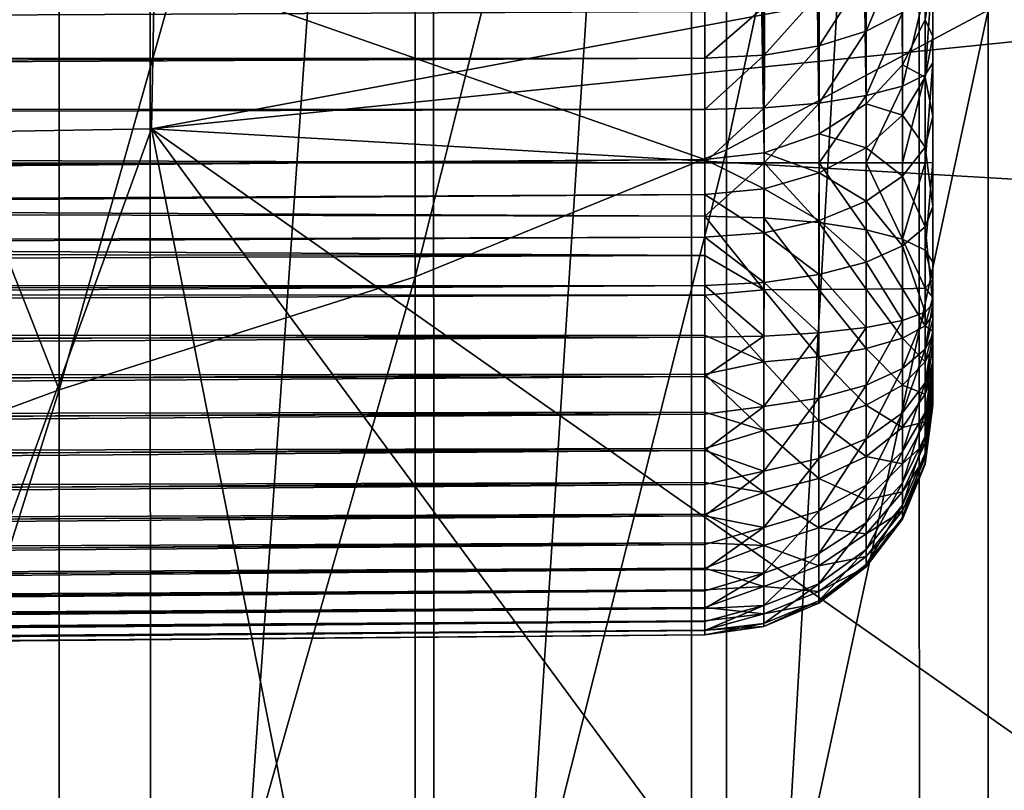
# Model space of a CAD drawing. Header units: metres. Extents: x -22 to 72, y -222 to 22.
# Tile 347 of 410: x 67.41 to 68.69, y -6.53 to -5.53. Entities that reach past the tile are written whole.
import ezdxf

# ---------------------------------------------------------------- set-up
doc = ezdxf.new("R2010")
doc.units = ezdxf.units.M
doc.layers.add('solid_509499_SW0002_01', color=7, linetype='CONTINUOUS')

msp = doc.modelspace()

# ---------------------------------------------------------------- linework, layer by layer
at = {"layer": 'solid_509499_SW0002_01'}
for points in [[(68.599998, 1.369134, 73.315689), (68.599998, -5.463383, 68.531509), (68.599998, -5.548642, 68.630241)], [(68.599998, 1.306093, 73.428238), (68.599998, 1.369134, 73.315689), (68.599998, -5.548642, 68.630241)], [(68.599998, 1.305409, 73.42981), (68.599998, 1.306093, 73.428238), (68.599998, -5.548642, 68.630241)], [(68.599998, 1.305409, 73.42981), (68.599998, -5.548642, 68.630241), (68.599998, -5.6524, 68.710022)], [(68.599998, 1.26598, 73.554619), (68.599998, 1.305409, 73.42981), (68.599998, -5.6524, 68.710022)], [(68.599998, 1.268601, 73.837471), (68.599998, -5.91747, 68.803894), (68.599998, -5.343928, 69.208969)], [(68.599998, 1.268601, 73.837471), (68.599998, 1.265665, 73.814606), (68.599998, -5.91747, 68.803894)], [(68.599998, 1.26598, 73.554619), (68.599998, -5.6524, 68.710022), (68.599998, -5.770139, 68.767189)], [(68.599998, 1.252579, 73.684814), (68.599998, 1.26598, 73.554619), (68.599998, -5.770139, 68.767189)], [(68.599998, 1.265665, 73.814606), (68.599998, -5.896826, 68.799377), (68.599998, -5.91747, 68.803894)], [(68.599998, 1.265665, 73.814606), (68.599998, 1.252579, 73.684814), (68.599998, -5.896826, 68.799377)], [(68.599998, 1.252579, 73.684814), (68.599998, -5.771754, 68.767776), (68.599998, -5.896826, 68.799377)], [(68.599998, 1.252579, 73.684814), (68.599998, -5.770139, 68.767189), (68.599998, -5.771754, 68.767776)], [(68.568581, -1.053078, 61.999901), (68.556358, -1.069329, 61.984478), (68.560242, -5.585636, 68.445908)], [(68.568581, -1.053078, 61.999901), (68.560242, -5.585636, 68.445908), (68.58989, -5.526641, 68.487213)], [(68.5513, -1.075244, 61.978924), (68.530655, -1.095921, 61.959675), (68.560242, -5.585636, 68.445908)], [(68.556358, -1.069329, 61.984478), (68.5513, -1.075244, 61.978924), (68.560242, -5.585636, 68.445908)], [(68.530655, -1.095921, 61.959675), (68.519173, -1.105694, 61.950935), (68.560242, -5.585636, 68.445908)], [(68.506874, -1.115055, 61.942665), (68.480377, -1.131933, 61.927616), (68.513054, -5.636392, 68.410362)], [(68.519173, -1.105694, 61.950935), (68.506874, -1.115055, 61.942665), (68.513054, -5.636392, 68.410362)], [(68.519173, -1.105694, 61.950935), (68.513054, -5.636392, 68.410362), (68.560242, -5.585636, 68.445908)], [(68.463127, -1.141142, 61.91975), (68.451752, -1.146525, 61.915207), (68.513054, -5.636392, 68.410362)], [(68.480377, -1.131933, 61.927616), (68.463127, -1.141142, 61.91975), (68.513054, -5.636392, 68.410362)], [(68.451752, -1.146525, 61.915207), (68.42205, -1.158223, 61.905312), (68.451508, -5.675487, 68.382988)], [(68.451752, -1.146525, 61.915207), (68.451508, -5.675487, 68.382988), (68.513054, -5.636392, 68.410362)], [(68.39209, -1.167028, 61.897896), (68.362122, -1.173318, 61.892963), (68.379753, -5.700286, 68.365623)], [(68.39209, -1.167028, 61.897896), (68.379753, -5.700286, 68.365623), (68.451508, -5.675487, 68.382988)], [(68.42205, -1.158223, 61.905312), (68.39209, -1.167028, 61.897896), (68.451508, -5.675487, 68.382988)], [(68.30262, -5.709119, 68.359444), (68.30262, -1.178409, 61.888916), (55.599979, -1.269215, 61.825333)], [(68.332268, -1.177057, 61.889999), (68.30262, -1.178409, 61.888916), (68.379753, -5.700286, 68.365623)], [(68.379753, -5.700286, 68.365623), (68.30262, -1.178409, 61.888916), (68.30262, -5.709119, 68.359444)], [(68.362122, -1.173318, 61.892963), (68.332268, -1.177057, 61.889999), (68.379753, -5.700286, 68.365623)], [(68.30262, -5.709119, 68.359444), (55.599979, -1.269215, 61.825333), (55.599979, -5.799926, 68.29586)], [(67.182976, -2.899756, 60.235565), (67.578094, -3.02508, 60.147812), (67.186211, -8.288599, 67.929893)], [(67.578094, -3.02508, 60.147812), (67.58078, -8.414141, 67.841988), (67.186211, -8.288599, 67.929893)], [(67.578094, -3.02508, 60.147812), (67.947723, -3.194755, 60.029007), (67.58078, -8.414141, 67.841988)], [(67.947723, -3.194755, 60.029007), (67.949852, -8.583923, 67.723106), (67.58078, -8.414141, 67.841988)], [(67.947723, -3.194755, 60.029007), (68.284485, -3.405394, 59.881516), (67.949852, -8.583923, 67.723106)], [(68.284485, -3.405394, 59.881516), (68.286072, -8.794566, 67.575607), (67.949852, -8.583923, 67.723106)], [(68.284485, -3.405394, 59.881516), (68.581665, -3.652796, 59.708282), (68.286072, -8.794566, 67.575607)], [(68.581665, -3.652796, 59.708282), (68.582764, -9.041877, 67.402443), (68.286072, -8.794566, 67.575607)], [(68.581665, -3.652796, 59.708282), (68.833321, -3.932026, 59.512764), (68.582764, -9.041877, 67.402443)], [(68.833321, -3.932026, 59.512764), (68.834, -9.32093, 67.207047), (68.582764, -9.041877, 67.402443)], [(68.67218, -4.107102, 52.396042), (68.330727, -4.242742, 51.880714), (68.330727, -5.69618, 52.335205)], [(68.67218, -5.514075, 52.836006), (68.67218, -4.107102, 52.396042), (68.330727, -5.69618, 52.335205)], [(68.330727, -4.242742, 51.880714), (67.92469, -4.366315, 51.411228), (67.92469, -5.862086, 51.878956)], [(68.330727, -5.69618, 52.335205), (68.330727, -4.242742, 51.880714), (67.92469, -5.862086, 51.878956)], [(67.92469, -4.366315, 51.411228), (67.460587, -4.475843, 50.995102), (67.460587, -6.009135, 51.474564)], [(67.92469, -5.862086, 51.878956), (67.92469, -4.366315, 51.411228), (67.460587, -6.009135, 51.474564)], [(67.460587, -6.009135, 51.474564), (67.460587, -4.475843, 50.995102), (66.945839, -4.701659, 50.674316)], [(55.599979, -5.579577, 69.545509), (66.608406, -4.696407, 70.046638), (68.30262, -4.620141, 70.081993)], [(68.30262, -5.067966, 69.768417), (55.599979, -5.579577, 69.545509), (68.30262, -4.620141, 70.081993)], [(67.460587, -6.009135, 51.474564), (66.945839, -4.701659, 50.674316), (66.945839, -6.199173, 51.151997)], [(53.5, -5.02954, 47.611187), (68.897293, -5.026086, 47.610336), (68.898705, -6.833656, 48.142982)], [(53.5, -6.836931, 48.144112), (53.5, -5.02954, 47.611187), (68.898705, -6.833656, 48.142982)], [(68.30262, -5.067966, 69.768417), (68.30262, -5.515994, 69.454704), (55.599979, -5.579577, 69.545509)], [(66.155289, -5.326876, 90.354668), (66.171448, -5.693345, 90.804161), (67.587982, -5.302148, 90.351471)], [(67.587982, -5.302148, 90.351471), (66.171448, -5.693345, 90.804161), (66.183899, -5.69266, 90.8041)], [(67.587982, -5.302148, 90.351471), (66.183899, -5.69266, 90.8041), (67.581177, -5.668852, 90.79937)], [(68.986526, -5.406466, 90.375725), (67.587982, -5.302148, 90.351471), (67.581177, -5.668852, 90.79937)], [(68.599998, -5.937766, 68.811363), (68.599998, -5.456477, 69.145927), (68.599998, -5.343928, 69.208969)], [(68.599998, -5.91747, 68.803894), (68.599998, -5.937766, 68.811363), (68.599998, -5.343928, 69.208969)], [(68.943581, -5.374349, 53.393688), (68.67218, -6.875022, 53.402542), (68.943581, -6.631411, 53.919788)], [(68.943581, -5.374349, 53.393688), (68.67218, -5.514075, 52.836006), (68.67218, -6.875022, 53.402542)], [(68.986885, -5.52667, 90.511894), (68.986526, -5.406466, 90.375725), (67.581177, -5.668852, 90.79937)], [(68.513054, -5.541809, 69.339127), (68.513054, -5.46507, 69.381981), (68.560242, -5.429531, 69.331223)], [(68.560242, -5.517243, 69.282242), (68.513054, -5.541809, 69.339127), (68.560242, -5.429531, 69.331223)], [(68.599998, -5.937766, 68.811363), (68.599998, -5.458054, 69.145248), (68.599998, -5.456477, 69.145927)], [(68.451508, -5.560731, 69.382942), (68.451508, -5.492444, 69.421074), (68.513054, -5.46507, 69.381981)], [(68.513054, -5.541809, 69.339127), (68.451508, -5.560731, 69.382942), (68.513054, -5.46507, 69.381981)], [(68.58989, -5.598524, 69.181427), (68.599998, -5.458054, 69.145248), (68.599998, -5.582859, 69.105812)], [(68.58989, -5.598524, 69.181427), (68.58989, -5.488689, 69.216125), (68.599998, -5.458054, 69.145248)], [(68.58989, -5.526641, 68.487213), (68.599998, -5.548642, 68.630241), (68.599998, -5.463383, 68.531509)], [(68.599998, -5.957213, 68.821823), (68.599998, -5.582859, 69.105812), (68.599998, -5.458054, 69.145248)], [(68.599998, -5.937766, 68.811363), (68.599998, -5.957213, 68.821823), (68.599998, -5.458054, 69.145248)], [(68.379753, -5.572735, 69.410736), (68.379753, -5.509809, 69.445877), (68.451508, -5.492444, 69.421074)], [(68.451508, -5.560731, 69.382942), (68.379753, -5.572735, 69.410736), (68.451508, -5.492444, 69.421074)], [(68.560242, -5.613134, 69.251953), (68.560242, -5.517243, 69.282242), (68.58989, -5.488689, 69.216125)], [(68.58989, -5.598524, 69.181427), (68.560242, -5.613134, 69.251953), (68.58989, -5.488689, 69.216125)], [(55.599979, -5.579577, 69.545509), (68.30262, -5.515994, 69.454704), (68.30262, -5.57701, 69.420631)], [(68.379753, -5.509809, 69.445877), (68.30262, -5.57701, 69.420631), (68.30262, -5.515994, 69.454704)], [(68.379753, -5.572735, 69.410736), (68.30262, -5.57701, 69.420631), (68.379753, -5.509809, 69.445877)], [(68.67218, -5.514075, 52.836006), (68.330727, -7.102073, 52.920452), (68.67218, -6.875022, 53.402542)], [(68.67218, -5.514075, 52.836006), (68.330727, -5.69618, 52.335205), (68.330727, -7.102073, 52.920452)], [(68.513054, -5.625703, 69.312622), (68.513054, -5.541809, 69.339127), (68.560242, -5.517243, 69.282242)], [(68.560242, -5.613134, 69.251953), (68.513054, -5.625703, 69.312622), (68.560242, -5.517243, 69.282242)], [(68.986885, -5.52667, 90.511894), (67.581177, -5.668852, 90.79937), (68.987663, -5.751292, 90.799835)], [(68.58989, -5.526641, 68.487213), (68.560242, -5.585636, 68.445908), (68.58989, -5.601695, 68.574135)], [(68.58989, -5.526641, 68.487213), (68.58989, -5.601695, 68.574135), (68.599998, -5.548642, 68.630241)], [(68.451508, -5.635386, 69.35936), (68.451508, -5.560731, 69.382942), (68.513054, -5.541809, 69.339127)], [(68.513054, -5.625703, 69.312622), (68.451508, -5.635386, 69.35936), (68.513054, -5.541809, 69.339127)], [(68.58989, -5.601695, 68.574135), (68.599998, -5.6524, 68.710022), (68.599998, -5.548642, 68.630241)], [(68.379753, -5.641527, 69.389008), (68.379753, -5.572735, 69.410736), (68.451508, -5.560731, 69.382942)], [(68.451508, -5.635386, 69.35936), (68.379753, -5.641527, 69.389008), (68.451508, -5.560731, 69.382942)], [(55.590302, -5.639688, 69.515343), (68.30262, -5.57701, 69.420631), (68.30262, -5.643715, 69.399567)], [(55.590302, -5.639688, 69.515343), (55.597649, -5.607905, 69.528549), (68.30262, -5.57701, 69.420631)], [(55.597649, -5.607905, 69.528549), (55.599979, -5.579577, 69.545509), (68.30262, -5.57701, 69.420631)], [(68.379753, -5.572735, 69.410736), (68.30262, -5.643715, 69.399567), (68.30262, -5.57701, 69.420631)], [(68.379753, -5.641527, 69.389008), (68.30262, -5.643715, 69.399567), (68.379753, -5.572735, 69.410736)], [(68.58989, -5.713102, 69.169632), (68.599998, -5.582859, 69.105812), (68.599998, -5.713053, 69.092415)], [(68.58989, -5.713102, 69.169632), (68.58989, -5.598524, 69.181427), (68.599998, -5.582859, 69.105812)], [(68.599998, -6.005055, 68.869484), (68.599998, -5.713053, 69.092415), (68.599998, -5.582859, 69.105812)], [(68.599998, -5.99138, 68.851189), (68.599998, -6.005055, 68.869484), (68.599998, -5.582859, 69.105812)], [(68.599998, -5.975267, 68.835182), (68.599998, -5.99138, 68.851189), (68.599998, -5.582859, 69.105812)], [(68.599998, -5.957213, 68.821823), (68.599998, -5.975267, 68.835182), (68.599998, -5.582859, 69.105812)], [(68.560242, -5.585636, 68.445908), (68.513054, -5.636392, 68.410362), (68.560242, -5.651161, 68.52179)], [(68.560242, -5.585636, 68.445908), (68.560242, -5.651161, 68.52179), (68.58989, -5.601695, 68.574135)], [(68.560242, -5.713167, 69.241653), (68.560242, -5.613134, 69.251953), (68.58989, -5.598524, 69.181427)], [(68.58989, -5.713102, 69.169632), (68.560242, -5.713167, 69.241653), (68.58989, -5.598524, 69.181427)], [(68.58989, -5.601695, 68.574135), (68.560242, -5.651161, 68.52179), (68.58989, -5.693009, 68.644341)], [(68.58989, -5.601695, 68.574135), (68.58989, -5.693009, 68.644341), (68.599998, -5.6524, 68.710022)], [(68.513054, -5.713222, 69.303612), (68.513054, -5.625703, 69.312622), (68.560242, -5.613134, 69.251953)], [(68.560242, -5.713167, 69.241653), (68.513054, -5.713222, 69.303612), (68.560242, -5.613134, 69.251953)], [(68.379753, -5.713291, 69.381615), (68.379753, -5.641527, 69.389008), (68.451508, -5.635386, 69.35936)], [(68.451508, -5.713264, 69.351341), (68.379753, -5.713291, 69.381615), (68.451508, -5.635386, 69.35936)], [(68.451508, -5.713264, 69.351341), (68.451508, -5.635386, 69.35936), (68.513054, -5.625703, 69.312622)], [(68.513054, -5.713222, 69.303612), (68.451508, -5.713264, 69.351341), (68.513054, -5.625703, 69.312622)], [(68.513054, -5.636392, 68.410362), (68.451508, -5.675487, 68.382988), (68.513054, -5.693719, 68.476761)], [(68.513054, -5.636392, 68.410362), (68.513054, -5.693719, 68.476761), (68.560242, -5.651161, 68.52179)], [(55.590302, -5.639688, 69.515343), (68.30262, -5.643715, 69.399567), (55.577759, -5.673874, 69.506851)], [(68.30262, -5.643715, 69.399567), (68.30262, -5.713301, 69.392403), (55.577759, -5.673874, 69.506851)], [(68.379753, -5.641527, 69.389008), (68.30262, -5.713301, 69.392403), (68.30262, -5.643715, 69.399567)], [(68.379753, -5.713291, 69.381615), (68.30262, -5.713301, 69.392403), (68.379753, -5.641527, 69.389008)], [(68.560242, -5.651161, 68.52179), (68.513054, -5.693719, 68.476761), (68.560242, -5.730884, 68.583084)], [(68.560242, -5.651161, 68.52179), (68.560242, -5.730884, 68.583084), (68.58989, -5.693009, 68.644341)], [(68.58989, -5.693009, 68.644341), (68.599998, -5.770139, 68.767189), (68.599998, -5.6524, 68.710022)], [(68.30262, -5.713301, 69.392403), (55.594597, -5.718425, 69.503349), (55.577759, -5.673874, 69.506851)], [(67.581177, -5.668852, 90.79937), (66.183899, -5.69266, 90.8041), (66.932289, -7.453458, 93.3004)], [(67.581177, -5.668852, 90.79937), (66.932289, -7.453458, 93.3004), (67.934784, -7.463446, 93.293404)], [(67.581177, -5.668852, 90.79937), (67.934784, -7.463446, 93.293404), (68.935982, -7.50635, 93.263359)], [(68.954887, -6.633543, 92.037315), (67.581177, -5.668852, 90.79937), (68.935982, -7.50635, 93.263359)], [(68.954887, -6.633543, 92.037315), (68.987663, -5.751292, 90.799835), (67.581177, -5.668852, 90.79937)], [(68.451508, -5.675487, 68.382988), (68.379753, -5.700286, 68.365623), (68.451508, -5.7265, 68.44207)], [(68.451508, -5.675487, 68.382988), (68.451508, -5.7265, 68.44207), (68.513054, -5.693719, 68.476761)], [(68.330727, -5.69618, 52.335205), (67.92469, -7.308927, 52.481247), (68.330727, -7.102073, 52.920452)], [(68.330727, -5.69618, 52.335205), (67.92469, -5.862086, 51.878956), (67.92469, -7.308927, 52.481247)], [(68.379753, -5.700286, 68.365623), (68.30262, -5.709119, 68.359444), (68.379753, -5.747294, 68.420067)], [(68.379753, -5.700286, 68.365623), (68.379753, -5.747294, 68.420067), (68.451508, -5.7265, 68.44207)], [(68.513054, -5.693719, 68.476761), (68.451508, -5.7265, 68.44207), (68.513054, -5.763468, 68.53038)], [(68.513054, -5.693719, 68.476761), (68.513054, -5.763468, 68.53038), (68.560242, -5.730884, 68.583084)], [(68.58989, -5.693009, 68.644341), (68.560242, -5.730884, 68.583084), (68.58989, -5.796623, 68.694656)], [(68.58989, -5.693009, 68.644341), (68.58989, -5.796623, 68.694656), (68.599998, -5.770139, 68.767189)], [(68.30262, -5.713301, 69.392403), (68.30262, -5.782694, 69.399399), (55.594597, -5.718425, 69.503349)], [(55.597649, -5.820744, 68.321487), (68.30262, -5.709119, 68.359444), (55.599979, -5.799926, 68.29586)], [(68.30262, -5.754701, 68.412231), (68.30262, -5.709119, 68.359444), (55.597649, -5.820744, 68.321487)], [(68.379753, -5.747294, 68.420067), (68.30262, -5.709119, 68.359444), (68.30262, -5.754701, 68.412231)], [(68.379753, -5.713291, 69.381615), (68.30262, -5.782694, 69.399399), (68.30262, -5.713301, 69.392403)], [(68.379448, -5.78484, 69.388916), (68.30262, -5.782694, 69.399399), (68.379753, -5.713291, 69.381615)], [(68.451309, -5.790904, 69.359291), (68.379448, -5.78484, 69.388916), (68.379753, -5.713291, 69.381615)], [(68.451309, -5.790904, 69.359291), (68.379753, -5.713291, 69.381615), (68.451508, -5.713264, 69.351341)], [(68.512947, -5.800475, 69.312523), (68.451309, -5.790904, 69.359291), (68.451508, -5.713264, 69.351341)], [(68.512947, -5.800475, 69.312523), (68.451508, -5.713264, 69.351341), (68.513054, -5.713222, 69.303612)], [(68.560204, -5.812908, 69.251778), (68.512947, -5.800475, 69.312523), (68.513054, -5.713222, 69.303612)], [(68.560204, -5.812908, 69.251778), (68.513054, -5.713222, 69.303612), (68.560242, -5.713167, 69.241653)], [(68.560204, -5.812908, 69.251778), (68.560242, -5.713167, 69.241653), (68.58989, -5.713102, 69.169632)], [(68.58989, -5.827363, 69.18116), (68.560204, -5.812908, 69.251778), (68.58989, -5.713102, 69.169632)], [(68.58989, -5.827363, 69.18116), (68.58989, -5.713102, 69.169632), (68.599998, -5.713053, 69.092415)], [(68.58989, -5.827363, 69.18116), (68.599998, -5.713053, 69.092415), (68.599998, -5.842848, 69.105499)], [(68.599998, -6.005055, 68.869484), (68.599998, -6.015901, 68.889572), (68.599998, -5.713053, 69.092415)], [(68.599998, -6.029488, 68.955643), (68.599998, -5.842848, 69.105499), (68.599998, -5.713053, 69.092415)], [(68.599998, -6.028205, 68.933105), (68.599998, -6.029488, 68.955643), (68.599998, -5.713053, 69.092415)], [(68.599998, -6.023659, 68.910934), (68.599998, -6.028205, 68.933105), (68.599998, -5.713053, 69.092415)], [(68.599998, -6.015901, 68.889572), (68.599998, -6.023659, 68.910934), (68.599998, -5.713053, 69.092415)], [(55.594597, -5.718425, 69.503349), (68.30262, -5.782694, 69.399399), (55.599979, -5.760466, 69.507996)], [(68.451508, -5.7265, 68.44207), (68.379753, -5.747294, 68.420067), (68.451508, -5.788566, 68.489792)], [(68.451508, -5.7265, 68.44207), (68.451508, -5.788566, 68.489792), (68.513054, -5.763468, 68.53038)], [(68.560242, -5.730884, 68.583084), (68.513054, -5.763468, 68.53038), (68.560242, -5.821343, 68.627014)], [(68.560242, -5.730884, 68.583084), (68.560242, -5.821343, 68.627014), (68.58989, -5.796623, 68.694656)], [(68.379753, -5.747294, 68.420067), (68.30262, -5.754701, 68.412231), (68.379753, -5.804487, 68.464043)], [(68.379753, -5.747294, 68.420067), (68.379753, -5.804487, 68.464043), (68.451508, -5.788566, 68.489792)], [(68.30262, -5.754701, 68.412231), (55.597649, -5.820744, 68.321487), (55.590302, -5.846093, 68.344765)], [(68.30262, -5.810158, 68.454865), (68.30262, -5.754701, 68.412231), (55.590302, -5.846093, 68.344765)], [(68.30262, -5.834116, 69.406898), (55.599979, -5.820079, 69.51693), (55.599979, -5.760466, 69.507996)], [(68.30262, -5.782694, 69.399399), (68.30262, -5.834116, 69.406898), (55.599979, -5.760466, 69.507996)], [(68.379753, -5.804487, 68.464043), (68.30262, -5.754701, 68.412231), (68.30262, -5.810158, 68.454865)], [(68.513054, -5.763468, 68.53038), (68.451508, -5.788566, 68.489792), (68.513054, -5.842611, 68.568817)], [(68.513054, -5.763468, 68.53038), (68.513054, -5.842611, 68.568817), (68.560242, -5.821343, 68.627014)], [(68.58989, -5.796623, 68.694656), (68.599998, -5.771754, 68.767776), (68.599998, -5.770139, 68.767189)], [(68.58989, -5.796623, 68.694656), (68.599998, -5.896826, 68.799377), (68.599998, -5.771754, 68.767776)], [(68.379448, -5.879005, 69.397919), (68.30262, -5.834116, 69.406898), (68.30262, -5.782694, 69.399399)], [(68.379448, -5.879005, 69.397919), (68.30262, -5.782694, 69.399399), (68.379448, -5.78484, 69.388916)], [(68.451309, -5.878667, 69.367683), (68.379448, -5.78484, 69.388916), (68.451309, -5.790904, 69.359291)], [(68.379448, -5.879005, 69.397919), (68.379448, -5.78484, 69.388916), (68.451309, -5.878667, 69.367683)], [(68.451508, -5.788566, 68.489792), (68.379753, -5.804487, 68.464043), (68.451508, -5.858992, 68.523987)], [(68.451508, -5.788566, 68.489792), (68.451508, -5.858992, 68.523987), (68.513054, -5.842611, 68.568817)], [(68.512947, -5.878132, 69.319954), (68.451309, -5.790904, 69.359291), (68.512947, -5.800475, 69.312523)], [(68.451309, -5.878667, 69.367683), (68.451309, -5.790904, 69.359291), (68.512947, -5.878132, 69.319954)], [(68.560204, -5.877439, 69.25795), (68.512947, -5.800475, 69.312523), (68.560204, -5.812908, 69.251778)], [(68.512947, -5.878132, 69.319954), (68.512947, -5.800475, 69.312523), (68.560204, -5.877439, 69.25795)], [(68.58989, -5.796623, 68.694656), (68.560242, -5.821343, 68.627014), (68.58989, -5.908151, 68.722984)], [(68.58989, -5.796623, 68.694656), (68.58989, -5.908151, 68.722984), (68.599998, -5.896826, 68.799377)], [(68.30262, -5.810158, 68.454865), (55.590302, -5.846093, 68.344765), (55.577759, -5.875313, 68.364433)], [(68.30262, -5.873085, 68.485428), (68.30262, -5.810158, 68.454865), (55.577759, -5.875313, 68.364433)], [(68.379753, -5.804487, 68.464043), (68.30262, -5.810158, 68.454865), (68.379753, -5.869384, 68.495552)], [(68.379753, -5.869384, 68.495552), (68.30262, -5.810158, 68.454865), (68.30262, -5.873085, 68.485428)], [(68.379753, -5.804487, 68.464043), (68.379753, -5.869384, 68.495552), (68.451508, -5.858992, 68.523987)], [(68.58989, -5.876631, 69.185867), (68.560204, -5.812908, 69.251778), (68.58989, -5.827363, 69.18116)], [(68.560204, -5.877439, 69.25795), (68.560204, -5.812908, 69.251778), (68.58989, -5.876631, 69.185867)], [(68.30262, -5.834116, 69.406898), (55.599979, -5.880414, 69.519463), (55.599979, -5.820079, 69.51693)], [(68.560242, -5.821343, 68.627014), (68.513054, -5.842611, 68.568817), (68.560204, -5.918722, 68.65168)], [(68.560242, -5.821343, 68.627014), (68.560204, -5.918722, 68.65168), (68.58989, -5.908151, 68.722984)], [(68.58989, -5.827363, 69.18116), (68.599998, -5.842848, 69.105499), (68.599998, -5.865712, 69.108437)], [(68.58989, -5.876631, 69.185867), (68.58989, -5.827363, 69.18116), (68.599998, -5.865712, 69.108437)], [(68.30262, -5.834116, 69.406898), (68.30262, -5.886056, 69.408485), (55.599979, -5.880414, 69.519463)], [(68.379448, -5.879005, 69.397919), (68.30262, -5.886056, 69.408485), (68.30262, -5.834116, 69.406898)], [(68.513054, -5.842611, 68.568817), (68.451508, -5.858992, 68.523987), (68.512947, -5.927814, 68.590347)], [(68.513054, -5.842611, 68.568817), (68.512947, -5.927814, 68.590347), (68.560204, -5.918722, 68.65168)], [(68.599998, -6.027491, 68.978134), (68.599998, -5.865712, 69.108437), (68.599998, -5.842848, 69.105499)], [(68.599998, -6.029488, 68.955643), (68.599998, -6.027491, 68.978134), (68.599998, -5.842848, 69.105499)], [(67.92469, -5.862086, 51.878956), (67.460587, -7.492269, 52.091965), (67.92469, -7.308927, 52.481247)], [(67.92469, -5.862086, 51.878956), (67.460587, -6.009135, 51.474564), (67.460587, -7.492269, 52.091965)], [(68.451508, -5.858992, 68.523987), (68.379753, -5.869384, 68.495552), (68.451309, -5.934814, 68.543129)], [(68.451508, -5.858992, 68.523987), (68.451309, -5.934814, 68.543129), (68.512947, -5.927814, 68.590347)], [(68.58989, -5.876631, 69.185867), (68.599998, -5.865712, 69.108437), (68.599998, -5.888674, 69.107971)], [(68.599998, -6.022245, 69.000137), (68.599998, -5.888674, 69.107971), (68.599998, -5.865712, 69.108437)], [(68.599998, -6.027491, 68.978134), (68.599998, -6.022245, 69.000137), (68.599998, -5.865712, 69.108437)], [(55.594597, -5.915979, 68.382965), (68.30262, -5.873085, 68.485428), (55.577759, -5.875313, 68.364433)], [(55.594597, -5.915979, 68.382965), (55.599979, -5.957074, 68.392975), (68.30262, -5.873085, 68.485428)], [(55.599979, -5.957074, 68.392975), (68.30262, -5.940818, 68.502632), (68.30262, -5.873085, 68.485428)], [(68.30262, -5.886056, 69.408485), (55.599979, -5.940526, 69.515587), (55.599979, -5.880414, 69.519463)], [(68.379753, -5.869384, 68.495552), (68.30262, -5.873085, 68.485428), (68.379448, -5.939249, 68.513214)], [(68.379448, -5.939249, 68.513214), (68.30262, -5.873085, 68.485428), (68.30262, -5.940818, 68.502632)], [(68.379448, -5.972946, 69.38681), (68.30262, -5.886056, 69.408485), (68.379448, -5.879005, 69.397919)], [(68.379753, -5.869384, 68.495552), (68.379448, -5.939249, 68.513214), (68.451309, -5.934814, 68.543129)], [(68.379448, -5.879005, 69.397919), (68.451309, -5.878667, 69.367683), (68.451309, -5.966221, 69.357323)], [(68.379448, -5.972946, 69.38681), (68.379448, -5.879005, 69.397919), (68.451309, -5.966221, 69.357323)], [(68.451309, -5.878667, 69.367683), (68.512947, -5.878132, 69.319954), (68.512947, -5.955605, 69.310791)], [(68.451309, -5.966221, 69.357323), (68.451309, -5.878667, 69.367683), (68.512947, -5.955605, 69.310791)], [(68.512947, -5.878132, 69.319954), (68.560204, -5.877439, 69.25795), (68.560204, -5.941814, 69.250336)], [(68.512947, -5.955605, 69.310791), (68.512947, -5.878132, 69.319954), (68.560204, -5.941814, 69.250336)], [(68.560204, -5.877439, 69.25795), (68.58989, -5.876631, 69.185867), (68.58989, -5.925781, 69.180054)], [(68.560204, -5.941814, 69.250336), (68.560204, -5.877439, 69.25795), (68.58989, -5.925781, 69.180054)], [(68.58989, -5.925781, 69.180054), (68.58989, -5.876631, 69.185867), (68.599998, -5.888674, 69.107971)], [(68.30262, -5.886056, 69.408485), (68.30262, -5.937841, 69.404152), (55.599979, -5.940526, 69.515587)], [(68.379448, -5.972946, 69.38681), (68.30262, -5.937841, 69.404152), (68.30262, -5.886056, 69.408485)], [(68.58989, -5.925781, 69.180054), (68.599998, -5.888674, 69.107971), (68.599998, -5.911229, 69.104141)], [(68.599998, -6.013842, 69.021187), (68.599998, -5.911229, 69.104141), (68.599998, -5.888674, 69.107971)], [(68.599998, -6.022245, 69.000137), (68.599998, -6.013842, 69.021187), (68.599998, -5.888674, 69.107971)], [(68.58989, -5.956059, 68.735413), (68.599998, -5.91747, 68.803894), (68.599998, -5.896826, 68.799377)], [(68.58989, -5.908151, 68.722984), (68.58989, -5.956059, 68.735413), (68.599998, -5.896826, 68.799377)], [(68.512947, -6.003329, 68.609924), (68.560204, -5.981472, 68.667953), (68.560204, -5.918722, 68.65168)], [(68.512947, -5.927814, 68.590347), (68.512947, -6.003329, 68.609924), (68.560204, -5.918722, 68.65168)], [(68.560204, -5.981472, 68.667953), (68.58989, -5.956059, 68.735413), (68.58989, -5.908151, 68.722984)], [(68.560204, -5.918722, 68.65168), (68.560204, -5.981472, 68.667953), (68.58989, -5.908151, 68.722984)], [(68.58989, -5.925781, 69.180054), (68.599998, -5.911229, 69.104141), (68.599998, -5.932894, 69.097084)], [(68.58989, -5.956059, 68.735413), (68.599998, -5.937766, 68.811363), (68.599998, -5.91747, 68.803894)], [(68.599998, -6.002463, 69.040802), (68.599998, -5.932894, 69.097084), (68.599998, -5.911229, 69.104141)], [(68.599998, -6.013842, 69.021187), (68.599998, -6.002463, 69.040802), (68.599998, -5.911229, 69.104141)], [(68.451309, -6.020156, 68.565262), (68.512947, -6.003329, 68.609924), (68.512947, -5.927814, 68.590347)], [(68.451309, -5.934814, 68.543129), (68.451309, -6.020156, 68.565262), (68.512947, -5.927814, 68.590347)], [(68.560204, -5.941814, 69.250336), (68.58989, -5.925781, 69.180054), (68.58989, -5.97259, 69.163979)], [(68.58989, -5.97259, 69.163979), (68.58989, -5.925781, 69.180054), (68.599998, -5.932894, 69.097084)], [(68.30262, -5.937841, 69.404152), (55.599979, -5.999967, 69.505318), (55.599979, -5.940526, 69.515587)], [(68.30262, -5.937841, 69.404152), (68.30262, -5.988795, 69.393951), (55.599979, -5.999967, 69.505318)], [(55.599979, -6.016139, 68.404976), (68.30262, -5.940818, 68.502632), (55.599979, -5.957074, 68.392975)], [(68.30262, -5.991703, 68.513168), (68.30262, -5.940818, 68.502632), (55.599979, -6.016139, 68.404976)], [(68.379448, -5.972946, 69.38681), (68.30262, -5.988795, 69.393951), (68.30262, -5.937841, 69.404152)], [(68.379448, -5.939249, 68.513214), (68.30262, -5.940818, 68.502632), (68.30262, -5.991703, 68.513168)], [(68.379448, -5.939249, 68.513214), (68.30262, -5.991703, 68.513168), (68.379448, -6.030816, 68.536957)], [(68.379448, -6.030816, 68.536957), (68.451309, -6.020156, 68.565262), (68.451309, -5.934814, 68.543129)], [(68.379448, -5.939249, 68.513214), (68.379448, -6.030816, 68.536957), (68.451309, -5.934814, 68.543129)], [(68.512947, -5.955605, 69.310791), (68.560204, -5.941814, 69.250336), (68.560204, -6.003124, 69.229279)], [(68.560204, -6.003124, 69.229279), (68.560204, -5.941814, 69.250336), (68.58989, -5.97259, 69.163979)], [(68.58989, -5.97259, 69.163979), (68.599998, -5.932894, 69.097084), (68.599998, -5.953233, 69.086967)], [(68.58989, -6.000257, 68.757683), (68.599998, -5.957213, 68.821823), (68.599998, -5.937766, 68.811363)], [(68.58989, -5.956059, 68.735413), (68.58989, -6.000257, 68.757683), (68.599998, -5.937766, 68.811363)], [(68.599998, -5.988364, 69.05854), (68.599998, -5.953233, 69.086967), (68.599998, -5.932894, 69.097084)], [(68.599998, -6.002463, 69.040802), (68.599998, -5.988364, 69.05854), (68.599998, -5.932894, 69.097084)], [(68.451309, -5.966221, 69.357323), (68.512947, -5.955605, 69.310791), (68.512947, -6.029386, 69.285446)], [(68.512947, -6.029386, 69.285446), (68.512947, -5.955605, 69.310791), (68.560204, -6.003124, 69.229279)], [(68.560204, -6.039361, 68.697121), (68.58989, -6.000257, 68.757683), (68.58989, -5.956059, 68.735413)], [(68.560204, -5.981472, 68.667953), (68.560204, -6.039361, 68.697121), (68.58989, -5.956059, 68.735413)], [(68.58989, -6.014941, 69.138367), (68.599998, -5.953233, 69.086967), (68.599998, -5.971846, 69.074028)], [(68.58989, -6.014941, 69.138367), (68.58989, -5.97259, 69.163979), (68.599998, -5.953233, 69.086967)], [(68.58989, -6.000257, 68.757683), (68.599998, -5.975267, 68.835182), (68.599998, -5.957213, 68.821823)], [(68.599998, -5.988364, 69.05854), (68.599998, -5.971846, 69.074028), (68.599998, -5.953233, 69.086967)], [(68.379448, -5.972946, 69.38681), (68.451309, -5.966221, 69.357323), (68.451309, -6.049604, 69.32869)], [(68.451309, -6.049604, 69.32869), (68.451309, -5.966221, 69.357323), (68.512947, -6.029386, 69.285446)], [(68.379448, -6.062412, 69.356079), (68.30262, -5.988795, 69.393951), (68.379448, -5.972946, 69.38681)], [(68.379448, -6.062412, 69.356079), (68.379448, -5.972946, 69.38681), (68.451309, -6.049604, 69.32869)], [(68.512947, -6.072994, 68.645035), (68.560204, -6.039361, 68.697121), (68.560204, -5.981472, 68.667953)], [(68.512947, -6.003329, 68.609924), (68.512947, -6.072994, 68.645035), (68.560204, -5.981472, 68.667953)], [(68.560204, -6.003124, 69.229279), (68.58989, -5.97259, 69.163979), (68.58989, -6.014941, 69.138367)], [(68.58989, -6.014941, 69.138367), (68.599998, -5.971846, 69.074028), (68.599998, -5.988364, 69.05854)], [(68.58989, -6.038744, 68.788803), (68.599998, -5.99138, 68.851189), (68.599998, -5.975267, 68.835182)], [(68.58989, -6.000257, 68.757683), (68.58989, -6.038744, 68.788803), (68.599998, -5.975267, 68.835182)], [(68.30262, -5.988795, 69.393951), (55.599979, -6.058014, 69.488785), (55.599979, -5.999967, 69.505318)], [(68.30262, -5.988795, 69.393951), (68.30262, -6.038255, 69.378006), (55.599979, -6.058014, 69.488785)], [(68.30262, -5.991703, 68.513168), (55.599979, -6.016139, 68.404976), (55.599979, -6.073709, 68.423225)], [(68.30262, -6.041057, 68.529442), (68.30262, -5.991703, 68.513168), (55.599979, -6.073709, 68.423225)], [(68.379448, -6.062412, 69.356079), (68.30262, -6.038255, 69.378006), (68.30262, -5.988795, 69.393951)], [(68.379448, -6.030816, 68.536957), (68.30262, -5.991703, 68.513168), (68.30262, -6.041057, 68.529442)], [(68.58989, -6.050917, 69.104378), (68.599998, -5.988364, 69.05854), (68.599998, -6.002463, 69.040802)], [(68.58989, -6.050917, 69.104378), (68.58989, -6.014941, 69.138367), (68.599998, -5.988364, 69.05854)], [(68.58989, -6.069781, 68.827354), (68.599998, -6.005055, 68.869484), (68.599998, -5.99138, 68.851189)], [(68.58989, -6.038744, 68.788803), (68.58989, -6.069781, 68.827354), (68.599998, -5.99138, 68.851189)], [(68.451309, -6.098887, 68.604935), (68.512947, -6.072994, 68.645035), (68.512947, -6.003329, 68.609924)], [(68.451309, -6.020156, 68.565262), (68.451309, -6.098887, 68.604935), (68.512947, -6.003329, 68.609924)], [(68.512947, -6.029386, 69.285446), (68.560204, -6.003124, 69.229279), (68.560204, -6.058593, 69.195732)], [(68.560204, -6.089771, 68.737877), (68.58989, -6.038744, 68.788803), (68.58989, -6.000257, 68.757683)], [(68.560204, -6.039361, 68.697121), (68.560204, -6.089771, 68.737877), (68.58989, -6.000257, 68.757683)], [(68.560204, -6.058593, 69.195732), (68.560204, -6.003124, 69.229279), (68.58989, -6.014941, 69.138367)], [(68.58989, -6.078892, 69.063545), (68.599998, -6.002463, 69.040802), (68.599998, -6.013842, 69.021187)], [(68.58989, -6.078892, 69.063545), (68.58989, -6.050917, 69.104378), (68.599998, -6.002463, 69.040802)], [(68.58989, -6.091963, 68.871597), (68.599998, -6.015901, 68.889572), (68.599998, -6.005055, 68.869484)], [(68.58989, -6.069781, 68.827354), (68.58989, -6.091963, 68.871597), (68.599998, -6.005055, 68.869484)], [(67.460587, -6.009135, 51.474564), (66.945839, -7.649162, 51.758839), (67.460587, -7.492269, 52.091965)], [(67.460587, -6.009135, 51.474564), (66.945839, -6.199173, 51.151997), (66.945839, -7.649162, 51.758839)], [(68.379448, -6.115291, 68.579529), (68.451309, -6.098887, 68.604935), (68.451309, -6.020156, 68.565262)], [(68.379448, -6.030816, 68.536957), (68.379448, -6.115291, 68.579529), (68.451309, -6.020156, 68.565262)], [(68.560204, -6.058593, 69.195732), (68.58989, -6.014941, 69.138367), (68.58989, -6.050917, 69.104378)], [(68.58989, -6.078892, 69.063545), (68.599998, -6.013842, 69.021187), (68.599998, -6.022245, 69.000137)], [(68.58989, -6.091963, 68.871597), (68.599998, -6.023659, 68.910934), (68.599998, -6.015901, 68.889572)], [(68.379448, -6.030816, 68.536957), (68.30262, -6.041057, 68.529442), (68.30262, -6.088236, 68.551224)], [(68.379448, -6.030816, 68.536957), (68.30262, -6.088236, 68.551224), (68.379448, -6.115291, 68.579529)], [(68.451309, -6.049604, 69.32869), (68.512947, -6.029386, 69.285446), (68.512947, -6.09614, 69.245079)], [(68.512947, -6.09614, 69.245079), (68.512947, -6.029386, 69.285446), (68.560204, -6.058593, 69.195732)], [(68.58989, -6.0976, 69.017731), (68.599998, -6.022245, 69.000137), (68.599998, -6.027491, 68.978134)], [(68.58989, -6.0976, 69.017731), (68.58989, -6.078892, 69.063545), (68.599998, -6.022245, 69.000137)], [(68.58989, -6.104286, 68.919533), (68.599998, -6.028205, 68.933105), (68.599998, -6.023659, 68.910934)], [(68.58989, -6.091963, 68.871597), (68.58989, -6.104286, 68.919533), (68.599998, -6.023659, 68.910934)], [(68.58989, -6.106194, 68.968987), (68.599998, -6.027491, 68.978134), (68.599998, -6.029488, 68.955643)], [(68.58989, -6.106194, 68.968987), (68.58989, -6.0976, 69.017731), (68.599998, -6.027491, 68.978134)], [(68.58989, -6.106194, 68.968987), (68.599998, -6.029488, 68.955643), (68.599998, -6.028205, 68.933105)], [(68.58989, -6.104286, 68.919533), (68.58989, -6.106194, 68.968987), (68.599998, -6.028205, 68.933105)], [(68.30262, -6.038255, 69.378006), (55.599979, -6.113863, 69.466209), (55.599979, -6.058014, 69.488785)], [(68.30262, -6.038255, 69.378006), (68.30262, -6.085577, 69.356537), (55.599979, -6.113863, 69.466209)], [(68.30262, -6.041057, 68.529442), (55.599979, -6.073709, 68.423225), (55.599979, -6.12887, 68.447433)], [(68.30262, -6.088236, 68.551224), (68.30262, -6.041057, 68.529442), (55.599979, -6.12887, 68.447433)], [(68.379448, -6.062412, 69.356079), (68.30262, -6.085577, 69.356537), (68.30262, -6.038255, 69.378006)], [(68.512947, -6.133659, 68.694084), (68.560204, -6.089771, 68.737877), (68.560204, -6.039361, 68.697121)], [(68.512947, -6.072994, 68.645035), (68.512947, -6.133659, 68.694084), (68.560204, -6.039361, 68.697121)], [(68.560204, -6.130422, 68.788376), (68.58989, -6.069781, 68.827354), (68.58989, -6.038744, 68.788803)], [(68.560204, -6.089771, 68.737877), (68.560204, -6.130422, 68.788376), (68.58989, -6.038744, 68.788803)], [(68.379448, -6.062412, 69.356079), (68.451309, -6.049604, 69.32869), (68.451309, -6.125045, 69.283066)], [(68.451309, -6.125045, 69.283066), (68.451309, -6.049604, 69.32869), (68.512947, -6.09614, 69.245079)], [(68.512947, -6.09614, 69.245079), (68.560204, -6.058593, 69.195732), (68.560204, -6.105714, 69.151215)], [(68.560204, -6.105714, 69.151215), (68.58989, -6.050917, 69.104378), (68.58989, -6.078892, 69.063545)], [(68.560204, -6.105714, 69.151215), (68.560204, -6.058593, 69.195732), (68.58989, -6.050917, 69.104378)], [(68.379448, -6.143357, 69.307129), (68.30262, -6.085577, 69.356537), (68.379448, -6.062412, 69.356079)], [(68.379448, -6.143357, 69.307129), (68.379448, -6.062412, 69.356079), (68.451309, -6.125045, 69.283066)], [(68.451309, -6.167447, 68.660362), (68.512947, -6.133659, 68.694084), (68.512947, -6.072994, 68.645035)], [(68.451309, -6.098887, 68.604935), (68.451309, -6.167447, 68.660362), (68.512947, -6.072994, 68.645035)], [(68.560204, -6.159475, 68.846321), (68.58989, -6.091963, 68.871597), (68.58989, -6.069781, 68.827354)], [(68.560204, -6.130422, 68.788376), (68.560204, -6.159475, 68.846321), (68.58989, -6.069781, 68.827354)], [(68.30262, -6.085577, 69.356537), (55.599979, -6.167107, 69.437767), (55.599979, -6.113863, 69.466209)], [(68.30262, -6.085577, 69.356537), (68.30262, -6.130145, 69.329819), (55.599979, -6.167107, 69.437767)], [(68.379448, -6.143357, 69.307129), (68.30262, -6.130145, 69.329819), (68.30262, -6.085577, 69.356537)], [(68.560204, -6.142355, 69.09774), (68.58989, -6.078892, 69.063545), (68.58989, -6.0976, 69.017731)], [(68.560204, -6.142355, 69.09774), (68.560204, -6.105714, 69.151215), (68.58989, -6.078892, 69.063545)], [(68.30262, -6.088236, 68.551224), (55.599979, -6.12887, 68.447433), (55.599979, -6.181216, 68.477409)], [(68.30262, -6.132627, 68.578239), (68.30262, -6.088236, 68.551224), (55.599979, -6.181216, 68.477409)], [(68.379448, -6.115291, 68.579529), (68.30262, -6.088236, 68.551224), (68.30262, -6.132627, 68.578239)], [(68.451309, -6.125045, 69.283066), (68.512947, -6.09614, 69.245079), (68.512947, -6.152847, 69.191505)], [(68.512947, -6.18258, 68.754852), (68.560204, -6.130422, 68.788376), (68.560204, -6.089771, 68.737877)], [(68.512947, -6.133659, 68.694084), (68.512947, -6.18258, 68.754852), (68.560204, -6.089771, 68.737877)], [(68.512947, -6.152847, 69.191505), (68.512947, -6.09614, 69.245079), (68.560204, -6.105714, 69.151215)], [(68.560204, -6.175616, 68.909111), (68.58989, -6.104286, 68.919533), (68.58989, -6.091963, 68.871597)], [(68.560204, -6.159475, 68.846321), (68.560204, -6.175616, 68.909111), (68.58989, -6.091963, 68.871597)], [(68.560204, -6.166858, 69.037727), (68.58989, -6.0976, 69.017731), (68.58989, -6.106194, 68.968987)], [(68.560204, -6.166858, 69.037727), (68.560204, -6.142355, 69.09774), (68.58989, -6.0976, 69.017731)], [(68.379448, -6.188852, 68.639008), (68.451309, -6.167447, 68.660362), (68.451309, -6.098887, 68.604935)], [(68.379448, -6.115291, 68.579529), (68.379448, -6.188852, 68.639008), (68.451309, -6.098887, 68.604935)], [(68.512947, -6.152847, 69.191505), (68.560204, -6.105714, 69.151215), (68.560204, -6.142355, 69.09774)], [(68.560204, -6.178114, 68.973885), (68.58989, -6.106194, 68.968987), (68.58989, -6.104286, 68.919533)], [(68.560204, -6.175616, 68.909111), (68.560204, -6.178114, 68.973885), (68.58989, -6.104286, 68.919533)], [(68.560204, -6.178114, 68.973885), (68.560204, -6.166858, 69.037727), (68.58989, -6.106194, 68.968987)], [(68.379448, -6.115291, 68.579529), (68.30262, -6.132627, 68.578239), (68.30262, -6.173651, 68.610138)], [(68.379448, -6.115291, 68.579529), (68.30262, -6.173651, 68.610138), (68.379448, -6.188852, 68.639008)], [(68.30262, -6.130145, 69.329819), (55.599979, -6.216969, 69.403854), (55.599979, -6.167107, 69.437767)], [(68.30262, -6.130145, 69.329819), (68.30262, -6.171379, 69.298187), (55.599979, -6.216969, 69.403854)], [(68.30262, -6.132627, 68.578239), (55.599979, -6.181216, 68.477409), (55.599979, -6.230105, 68.512802)], [(68.30262, -6.173651, 68.610138), (68.30262, -6.132627, 68.578239), (55.599979, -6.230105, 68.512802)], [(68.379448, -6.143357, 69.307129), (68.30262, -6.171379, 69.298187), (68.30262, -6.130145, 69.329819)], [(68.379448, -6.143357, 69.307129), (68.451309, -6.125045, 69.283066), (68.451309, -6.189131, 69.222519)], [(68.451309, -6.189131, 69.222519), (68.451309, -6.125045, 69.283066), (68.512947, -6.152847, 69.191505)], [(68.451309, -6.222734, 68.729042), (68.512947, -6.18258, 68.754852), (68.512947, -6.133659, 68.694084)], [(68.451309, -6.167447, 68.660362), (68.451309, -6.222734, 68.729042), (68.512947, -6.133659, 68.694084)], [(68.512947, -6.217544, 68.824585), (68.560204, -6.159475, 68.846321), (68.560204, -6.130422, 68.788376)], [(68.512947, -6.18258, 68.754852), (68.512947, -6.217544, 68.824585), (68.560204, -6.130422, 68.788376)], [(68.379448, -6.212118, 69.242165), (68.30262, -6.171379, 69.298187), (68.379448, -6.143357, 69.307129)], [(68.379448, -6.212118, 69.242165), (68.379448, -6.143357, 69.307129), (68.451309, -6.189131, 69.222519)], [(68.512947, -6.196941, 69.127144), (68.560204, -6.142355, 69.09774), (68.560204, -6.166858, 69.037727)], [(68.512947, -6.196941, 69.127144), (68.512947, -6.152847, 69.191505), (68.560204, -6.142355, 69.09774)], [(68.451309, -6.189131, 69.222519), (68.512947, -6.152847, 69.191505), (68.512947, -6.196941, 69.127144)], [(68.512947, -6.236968, 68.900139), (68.560204, -6.175616, 68.909111), (68.560204, -6.159475, 68.846321)], [(68.512947, -6.217544, 68.824585), (68.512947, -6.236968, 68.900139), (68.560204, -6.159475, 68.846321)], [(68.30262, -6.171379, 69.298187), (55.599979, -6.26292, 69.364861), (55.599979, -6.216969, 69.403854)], [(68.30262, -6.171379, 69.298187), (68.30262, -6.208743, 69.262077), (55.599979, -6.26292, 69.364861)], [(68.30262, -6.173651, 68.610138), (55.599979, -6.230105, 68.512802), (55.599979, -6.274866, 68.553116)], [(68.30262, -6.210776, 68.6465), (68.30262, -6.173651, 68.610138), (55.599979, -6.274866, 68.553116)], [(68.379448, -6.212118, 69.242165), (68.30262, -6.208743, 69.262077), (68.30262, -6.171379, 69.298187)], [(68.379448, -6.188852, 68.639008), (68.30262, -6.173651, 68.610138), (68.30262, -6.210776, 68.6465)], [(68.379448, -6.248172, 68.712692), (68.451309, -6.222734, 68.729042), (68.451309, -6.167447, 68.660362)], [(68.379448, -6.188852, 68.639008), (68.379448, -6.248172, 68.712692), (68.451309, -6.167447, 68.660362)], [(68.512947, -6.226429, 69.054924), (68.560204, -6.166858, 69.037727), (68.560204, -6.178114, 68.973885)], [(68.512947, -6.226429, 69.054924), (68.512947, -6.196941, 69.127144), (68.560204, -6.166858, 69.037727)], [(68.512947, -6.239975, 68.978096), (68.560204, -6.178114, 68.973885), (68.560204, -6.175616, 68.909111)], [(68.512947, -6.236968, 68.900139), (68.512947, -6.239975, 68.978096), (68.560204, -6.175616, 68.909111)], [(68.451309, -6.262248, 68.807854), (68.512947, -6.217544, 68.824585), (68.512947, -6.18258, 68.754852)], [(68.451309, -6.222734, 68.729042), (68.451309, -6.262248, 68.807854), (68.512947, -6.18258, 68.754852)], [(68.512947, -6.239975, 68.978096), (68.512947, -6.226429, 69.054924), (68.560204, -6.178114, 68.973885)], [(68.379448, -6.188852, 68.639008), (68.30262, -6.210776, 68.6465), (68.30262, -6.243516, 68.686852)], [(68.379448, -6.188852, 68.639008), (68.30262, -6.243516, 68.686852), (68.379448, -6.248172, 68.712692)], [(68.379448, -6.212118, 69.242165), (68.451309, -6.189131, 69.222519), (68.451309, -6.238964, 69.149788)], [(68.451309, -6.238964, 69.149788), (68.451309, -6.189131, 69.222519), (68.512947, -6.196941, 69.127144)], [(68.451309, -6.238964, 69.149788), (68.512947, -6.196941, 69.127144), (68.512947, -6.226429, 69.054924)], [(68.30262, -6.208743, 69.262077), (55.599979, -6.304545, 69.321114), (55.599979, -6.26292, 69.364861)], [(68.30262, -6.208743, 69.262077), (68.30262, -6.24175, 69.221939), (55.599979, -6.304545, 69.321114)], [(68.30262, -6.210776, 68.6465), (55.599979, -6.274866, 68.553116), (55.599979, -6.315171, 68.598053)], [(68.30262, -6.243516, 68.686852), (68.30262, -6.210776, 68.6465), (55.599979, -6.315171, 68.598053)], [(68.379448, -6.212118, 69.242165), (68.30262, -6.24175, 69.221939), (68.30262, -6.208743, 69.262077)], [(68.379448, -6.265586, 69.164131), (68.30262, -6.24175, 69.221939), (68.379448, -6.212118, 69.242165)], [(68.379448, -6.265586, 69.164131), (68.379448, -6.212118, 69.242165), (68.451309, -6.238964, 69.149788)], [(68.379448, -6.290568, 68.797249), (68.451309, -6.262248, 68.807854), (68.451309, -6.222734, 68.729042)], [(68.379448, -6.248172, 68.712692), (68.379448, -6.290568, 68.797249), (68.451309, -6.222734, 68.729042)], [(68.451309, -6.2842, 68.893242), (68.512947, -6.236968, 68.900139), (68.512947, -6.217544, 68.824585)], [(68.451309, -6.262248, 68.807854), (68.451309, -6.2842, 68.893242), (68.512947, -6.217544, 68.824585)], [(68.451309, -6.272289, 69.068161), (68.512947, -6.226429, 69.054924), (68.512947, -6.239975, 68.978096)], [(68.451309, -6.272289, 69.068161), (68.451309, -6.238964, 69.149788), (68.512947, -6.226429, 69.054924)], [(68.379448, -6.265586, 69.164131), (68.451309, -6.238964, 69.149788), (68.451309, -6.272289, 69.068161)], [(68.451309, -6.287598, 68.981339), (68.512947, -6.239975, 68.978096), (68.512947, -6.236968, 68.900139)], [(68.451309, -6.2842, 68.893242), (68.451309, -6.287598, 68.981339), (68.512947, -6.236968, 68.900139)], [(68.451309, -6.287598, 68.981339), (68.451309, -6.272289, 69.068161), (68.512947, -6.239975, 68.978096)], [(68.30262, -6.24175, 69.221939), (55.599979, -6.341193, 69.2733), (55.599979, -6.304545, 69.321114)], [(68.30262, -6.24175, 69.221939), (68.30262, -6.26997, 69.178299), (55.599979, -6.341193, 69.2733)], [(68.30262, -6.243516, 68.686852), (55.599979, -6.315171, 68.598053), (55.599979, -6.350429, 68.646973)], [(68.30262, -6.271448, 68.730675), (68.30262, -6.243516, 68.686852), (55.599979, -6.350429, 68.646973)], [(68.379448, -6.265586, 69.164131), (68.30262, -6.26997, 69.178299), (68.30262, -6.24175, 69.221939)], [(68.379448, -6.248172, 68.712692), (68.30262, -6.243516, 68.686852), (68.30262, -6.271448, 68.730675)], [(68.379448, -6.248172, 68.712692), (68.30262, -6.271448, 68.730675), (68.30262, -6.294206, 68.77739)], [(68.379448, -6.248172, 68.712692), (68.30262, -6.294206, 68.77739), (68.379448, -6.290568, 68.797249)], [(68.379448, -6.265586, 69.164131), (68.30262, -6.293036, 69.131737), (68.30262, -6.26997, 69.178299)], [(68.379448, -6.301342, 69.076553), (68.30262, -6.293036, 69.131737), (68.379448, -6.265586, 69.164131)], [(68.379448, -6.314122, 68.88887), (68.451309, -6.2842, 68.893242), (68.451309, -6.262248, 68.807854)], [(68.379448, -6.290568, 68.797249), (68.379448, -6.314122, 68.88887), (68.451309, -6.262248, 68.807854)], [(68.379448, -6.301342, 69.076553), (68.379448, -6.265586, 69.164131), (68.451309, -6.272289, 69.068161)], [(68.30262, -6.26997, 69.178299), (55.599979, -6.372589, 69.221802), (55.599979, -6.341193, 69.2733)], [(68.30262, -6.26997, 69.178299), (68.30262, -6.293036, 69.131737), (55.599979, -6.372589, 69.221802)], [(68.30262, -6.271448, 68.730675), (55.599979, -6.350429, 68.646973), (55.599979, -6.380271, 68.699333)], [(68.30262, -6.294206, 68.77739), (68.30262, -6.271448, 68.730675), (55.599979, -6.380271, 68.699333)], [(68.379448, -6.301342, 69.076553), (68.451309, -6.272289, 69.068161), (68.451309, -6.287598, 68.981339)], [(68.379448, -6.290568, 68.797249), (68.30262, -6.294206, 68.77739), (68.30262, -6.311495, 68.826393)], [(68.379448, -6.290568, 68.797249), (68.30262, -6.311495, 68.826393), (68.30262, -6.323089, 68.877052)], [(68.379448, -6.290568, 68.797249), (68.30262, -6.323089, 68.877052), (68.379448, -6.314122, 68.88887)], [(68.379448, -6.317768, 68.983391), (68.451309, -6.287598, 68.981339), (68.451309, -6.2842, 68.893242)], [(68.379448, -6.314122, 68.88887), (68.379448, -6.317768, 68.983391), (68.451309, -6.2842, 68.893242)], [(68.379448, -6.317768, 68.983391), (68.379448, -6.301342, 69.076553), (68.451309, -6.287598, 68.981339)], [(68.30262, -6.293036, 69.131737), (55.599979, -6.398356, 69.167191), (55.599979, -6.372589, 69.221802)], [(68.30262, -6.293036, 69.131737), (68.30262, -6.310648, 69.082848), (55.599979, -6.398356, 69.167191)], [(68.30262, -6.294206, 68.77739), (55.599979, -6.380271, 68.699333), (55.599979, -6.404423, 68.754677)], [(68.30262, -6.311495, 68.826393), (68.30262, -6.294206, 68.77739), (55.599979, -6.404423, 68.754677)], [(68.379448, -6.301342, 69.076553), (68.30262, -6.310648, 69.082848), (68.30262, -6.293036, 69.131737)], [(68.379448, -6.301342, 69.076553), (68.30262, -6.322576, 69.032272), (68.30262, -6.310648, 69.082848)], [(68.379448, -6.317768, 68.983391), (68.30262, -6.322576, 69.032272), (68.379448, -6.301342, 69.076553)], [(68.30262, -6.310648, 69.082848), (55.599979, -6.418112, 69.110321), (55.599979, -6.398356, 69.167191)], [(68.30262, -6.310648, 69.082848), (68.30262, -6.322576, 69.032272), (55.599979, -6.418112, 69.110321)], [(68.30262, -6.311495, 68.826393), (55.599979, -6.404423, 68.754677), (55.599979, -6.422507, 68.812141)], [(68.30262, -6.323089, 68.877052), (68.30262, -6.311495, 68.826393), (55.599979, -6.422507, 68.812141)], [(68.379448, -6.314122, 68.88887), (68.30262, -6.323089, 68.877052), (68.30262, -6.328837, 68.928696)], [(68.379448, -6.314122, 68.88887), (68.30262, -6.328837, 68.928696), (68.30262, -6.328666, 68.980659)], [(68.379448, -6.314122, 68.88887), (68.30262, -6.328666, 68.980659), (68.379448, -6.317768, 68.983391)], [(68.30262, -6.322576, 69.032272), (55.599979, -6.431746, 69.051521), (55.599979, -6.418112, 69.110321)], [(68.30262, -6.322576, 69.032272), (68.30262, -6.328666, 68.980659), (55.599979, -6.431746, 69.051521)], [(68.30262, -6.323089, 68.877052), (55.599979, -6.422507, 68.812141), (55.599979, -6.434396, 68.871269)], [(68.30262, -6.328837, 68.928696), (68.30262, -6.323089, 68.877052), (55.599979, -6.434396, 68.871269)], [(68.30262, -6.328666, 68.980659), (55.599979, -6.439045, 68.9916), (55.599979, -6.431746, 69.051521)], [(68.30262, -6.328666, 68.980659), (55.599979, -6.439931, 68.931404), (55.599979, -6.439045, 68.9916)], [(68.30262, -6.328666, 68.980659), (68.30262, -6.328837, 68.928696), (55.599979, -6.439931, 68.931404)], [(68.30262, -6.328837, 68.928696), (55.599979, -6.434396, 68.871269), (55.599979, -6.439931, 68.931404)], [(68.379448, -6.317768, 68.983391), (68.30262, -6.328666, 68.980659), (68.30262, -6.322576, 69.032272)]]:
    msp.add_3dface(points, dxfattribs=at)

doc.saveas('drawing.dxf')
